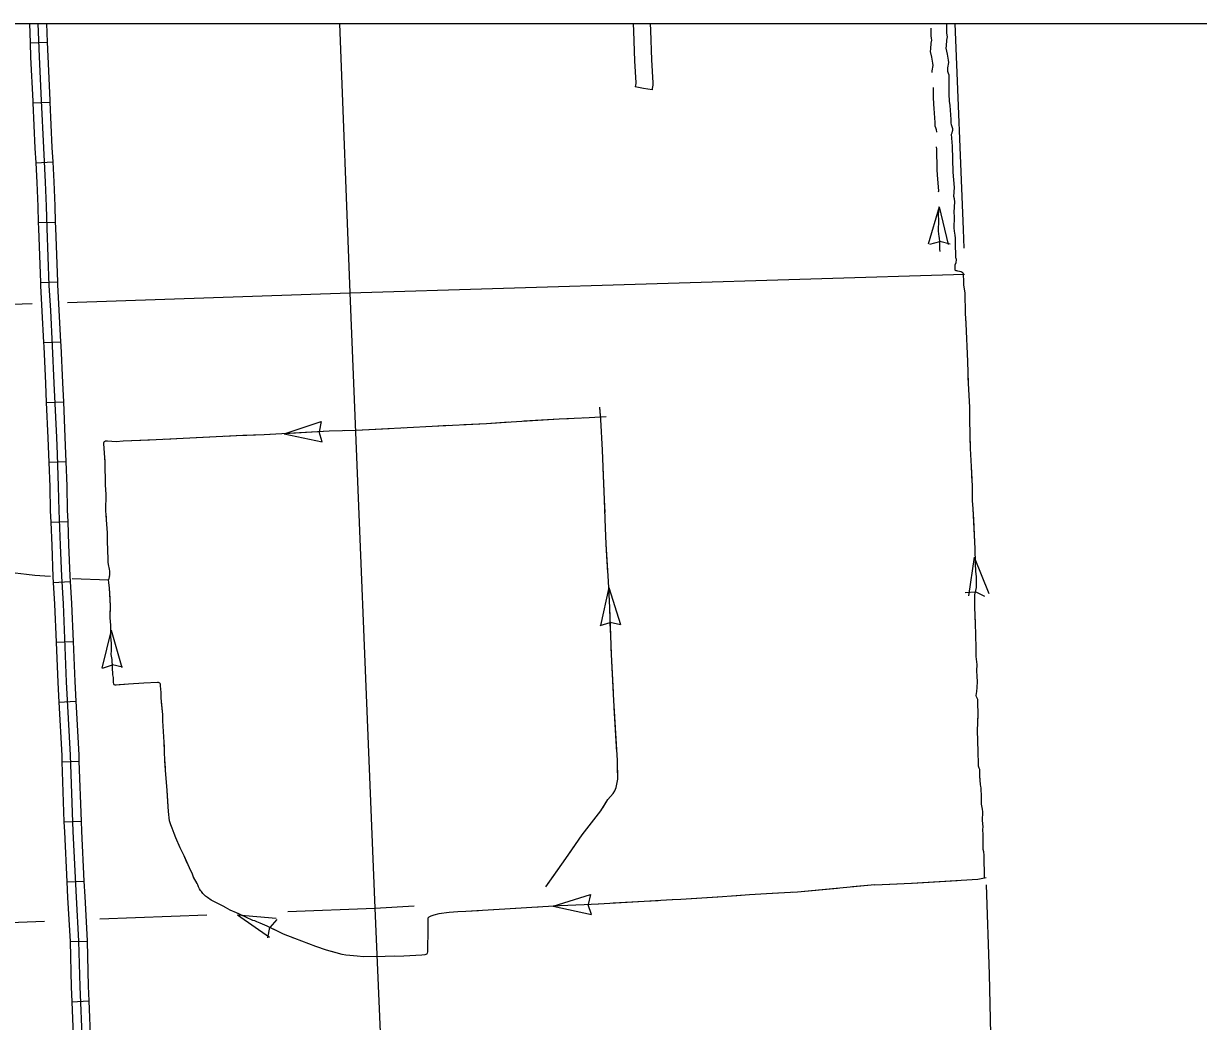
# Model space of a CAD drawing. Extents: x 1720274 to 1751788, y 372074 to 391887.
# Drawn here: x 1739571 to 1741206, y 380428 to 381816 of the extents above; entities that cross this region are included whole.
import ezdxf

# ---------------------------------------------------------------- set-up
doc = ezdxf.new("R2010")
doc.units = 0
for name, color, linetype in [('Level 2', 7, 'Continuous'), ('Level 32', 7, 'Continuous'), ('Level 35', 7, 'Continuous'), ('Level 43', 7, 'Continuous'), ('Level 46', 7, 'Continuous'), ('Level 5', 7, 'Continuous'), ('R_Draft', 7, 'Continuous')]:
    doc.layers.add(name, color=color, linetype=linetype)

msp = doc.modelspace()

# ---------------------------------------------------------------- linework, layer by layer
at = {"layer": 'Level 2'}
for points in [[(1740867.2, 381816.1), (1740878.7, 381529.5), (1740879.5, 381503.5)], [(1740910.8, 380618.1), (1740915, 380494), (1740927.6, 379930.4), (1740933.9, 379779.1), (1740967.4, 378940), (1740967.5, 378934.1), (1740976, 378812.1), (1740987.9, 378633.8), (1740988.7, 378613.3)]]:
    msp.add_lwpolyline(points, dxfattribs=at)
at = {"layer": 'Level 32'}
for p, q in [((1739580.6, 381789.2), (1739604.2, 381790.1)), ((1739584.3, 381705.7), (1739608, 381706.8)), ((1739588.3, 381622.3), (1739612, 381623.6)), ((1739591.9, 381539.2), (1739615.6, 381540)), ((1739594.8, 381455.8), (1739618.5, 381456.6)), ((1739599.3, 381372.3), (1739622.9, 381373.5)), ((1739603.1, 381289.1), (1739626.8, 381290.1)), ((1739606.6, 381205.8), (1739630.3, 381206.7)), ((1739609.2, 381122.4), (1739632.9, 381123.3)), ((1739612.8, 381038.8), (1739636.5, 381040.2)), ((1739616.7, 380955.7), (1739640.4, 380956.7)), ((1739620.5, 380872.2), (1739644.1, 380873.5)), ((1739624.8, 380789.1), (1739648.5, 380790)), ((1739627.7, 380705.7), (1739651.4, 380706.6)), ((1739631.7, 380622.2), (1739655.4, 380623.4)), ((1739636.2, 380539.2), (1739659.9, 380539.8)), ((1739638.7, 380455.6), (1739662.4, 380456.7))]:
    msp.add_line(p, q, dxfattribs=at)
for points in [[(1739579.5, 381816.1), (1739580.6, 381789.2)], [(1739591.4, 381816.1), (1739593.2, 381769.7), (1739596.1, 381708.8), (1739599.1, 381643), (1739601.6, 381595.3), (1739603, 381562), (1739604, 381531.5), (1739606.8, 381451.9), (1739608.8, 381416.8), (1739611.4, 381367.7), (1739613.8, 381315.9), (1739617.2, 381240.5), (1739618, 381217), (1739619.8, 381172.3), (1739620.4, 381138.8), (1739622.4, 381090.4), (1739624.2, 381047.3), (1739626.4, 381009), (1739630.8, 380900.3), (1739636.3, 380798.3), (1739640, 380692.4), (1739644.6, 380601.2), (1739648.1, 380539.7), (1739649.7, 380476.6), (1739653, 380397.9)], [(1739603.3, 381816.1), (1739604.2, 381790.1)], [(1739580.6, 381789.2), (1739581.3, 381769.2), (1739584.2, 381708.2), (1739584.3, 381705.7)], [(1739604.2, 381790.1), (1739605, 381770.2), (1739607.9, 381709.3), (1739608, 381706.8)], [(1739584.3, 381705.7), (1739587.3, 381642.5), (1739588.3, 381622.3)], [(1739608, 381706.8), (1739610.9, 381643.6), (1739612, 381623.6)], [(1739588.3, 381622.3), (1739589.8, 381594.8), (1739591.2, 381561.6), (1739591.9, 381539.2)], [(1739612, 381623.6), (1739613.4, 381595.9), (1739614.9, 381562.5), (1739615.6, 381540)], [(1739591.9, 381539.2), (1739592.2, 381531.1), (1739594.8, 381455.8)], [(1739615.6, 381540), (1739615.9, 381531.9), (1739618.5, 381456.6)], [(1739594.8, 381455.8), (1739595, 381451.4), (1739596.9, 381416.2), (1739599.3, 381372.3)], [(1739618.5, 381456.6), (1739618.7, 381452.5), (1739620.6, 381417.5), (1739622.9, 381373.5)], [(1739599.3, 381372.3), (1739599.5, 381367.1), (1739601.9, 381315.4), (1739603.1, 381289.1)], [(1739622.9, 381373.5), (1739623.2, 381368.3), (1739625.6, 381316.5), (1739626.8, 381290.1)], [(1739603.1, 381289.1), (1739605.3, 381240), (1739606.1, 381216.6), (1739606.6, 381205.8)], [(1739626.8, 381290.1), (1739629, 381241), (1739629.8, 381217.5), (1739630.3, 381206.7)], [(1739606.6, 381205.8), (1739607.9, 381171.9), (1739608.5, 381138.4), (1739609.2, 381122.4)], [(1739630.3, 381206.7), (1739631.6, 381172.6), (1739632.2, 381139.1), (1739632.9, 381123.3)], [(1739609.2, 381122.4), (1739610.6, 381089.9), (1739612.4, 381046.7), (1739612.8, 381038.8)], [(1739632.9, 381123.3), (1739634.2, 381090.9), (1739636, 381047.9), (1739636.5, 381040.2)], [(1739612.8, 381038.8), (1739614.6, 381008.4), (1739616.7, 380955.7)], [(1739636.5, 381040.2), (1739638.3, 381009.6), (1739640.4, 380956.7)], [(1739616.7, 380955.7), (1739619, 380899.7), (1739620.5, 380872.2)], [(1739640.4, 380956.7), (1739642.7, 380900.8), (1739644.1, 380873.5)], [(1739620.5, 380872.2), (1739624.5, 380797.8), (1739624.8, 380789.1)], [(1739644.1, 380873.5), (1739648.2, 380798.8), (1739648.5, 380790)], [(1739624.8, 380789.1), (1739627.7, 380705.7)], [(1739648.5, 380790), (1739651.4, 380706.6)], [(1739627.7, 380705.7), (1739628.2, 380691.9), (1739631.7, 380622.2)], [(1739651.4, 380706.6), (1739651.9, 380693), (1739655.4, 380623.4)], [(1739631.7, 380622.2), (1739632.8, 380600.5), (1739636.2, 380539.2), (1739636.2, 380539.2)], [(1739655.4, 380623.4), (1739656.5, 380601.8), (1739659.9, 380540.2), (1739659.9, 380539.8)], [(1739636.2, 380539.2), (1739637.8, 380476.2), (1739638.7, 380455.6)], [(1739659.9, 380539.8), (1739661.5, 380477), (1739662.4, 380456.7)], [(1739662.4, 380456.7), (1739664.8, 380398.4), (1739665.7, 380373.2)], [(1739638.7, 380455.6), (1739641.1, 380397.5), (1739642, 380372.4)]]:
    msp.add_lwpolyline(points, dxfattribs=at)
at = {"layer": 'Level 35'}
for points in [[(1739559.8, 381052), (1739575.6, 381050.4), (1739587.1, 381049), (1739601.2, 381047.8), (1739609.1, 381047.3)], [(1739639.1, 381044.1), (1739689.7, 381042.3)]]:
    msp.add_lwpolyline(points, dxfattribs=at)
at = {"layer": 'Level 43'}
for p, q in [((1740845.3, 381561.3), (1740830, 381509.3)), ((1740845.3, 381561.3), (1740858, 381508.6)), ((1740832.3, 381509), (1740846.2, 381512.8)), ((1740860.4, 381509.2), (1740846.4, 381512.8)), ((1739934, 381245.6), (1739985.5, 381262.5)), ((1739985.5, 381262.5), (1739982.6, 381248.4)), ((1739934, 381245.6), (1739987.1, 381234.5)), ((1739987.1, 381234.5), (1739982.6, 381248.2)), ((1740894.1, 381073.9), (1740886.3, 381020.2)), ((1740894.1, 381073.9), (1740914.2, 381023.5)), ((1740385.5, 381031.6), (1740374.1, 380978.6)), ((1740385.5, 381031.6), (1740402.1, 380980)), ((1740881.3, 381024.6), (1740895.7, 381025.6)), ((1740908.9, 381019.1), (1740895.9, 381025.5)), ((1740373.8, 380978.8), (1740387.6, 380983)), ((1740401.8, 380979.8), (1740387.7, 380983)), ((1739693.3, 380972.4), (1739680.2, 380919.7)), ((1739693.3, 380972.4), (1739708.3, 380920.3)), ((1739681.2, 380919.5), (1739695, 380923.9)), ((1739709.3, 380920.8), (1739695.2, 380923.9)), ((1740308.4, 380588.5), (1740360.1, 380604.8)), ((1740360, 380604.9), (1740357, 380590.7)), ((1740308.4, 380588.5), (1740361.4, 380576.7)), ((1740361.5, 380576.8), (1740357, 380590.5)), ((1739869.1, 380576.6), (1739913.6, 380545.5)), ((1739869.1, 380576.6), (1739923.1, 380571.9)), ((1739911.5, 380544.5), (1739914.2, 380558.6)), ((1739923.8, 380569.7), (1739914.3, 380558.8))]:
    msp.add_line(p, q, dxfattribs=at)
for points in [[(1740866.8, 381572.2), (1740865.7, 381575.6), (1740866.5, 381587.8), (1740864.7, 381609.5), (1740863.9, 381645.5), (1740862.6, 381662.2), (1740863.3, 381664.2), (1740864, 381666.4), (1740864.2, 381667.9), (1740864.2, 381668.7), (1740864.2, 381669.7), (1740863.5, 381672.5), (1740862.5, 381675.2), (1740861.8, 381677.8), (1740861.8, 381682.4), (1740860.4, 381702.2), (1740859.8, 381708.3), (1740859.4, 381718), (1740859, 381741.8), (1740859, 381744.3), (1740858.2, 381746.6), (1740857.6, 381749.2), (1740857.5, 381754.5), (1740858.8, 381761.8), (1740858.2, 381765.2), (1740856.9, 381773.6), (1740855.2, 381781.7), (1740855.5, 381785.2), (1740856.2, 381793), (1740857, 381797.4), (1740856.5, 381800.1), (1740855.9, 381803.2), (1740856, 381814.2), (1740856.1, 381816.1)], [(1740835.7, 381747.8), (1740835.7, 381750.2), (1740836.9, 381757.5), (1740836.4, 381760.9), (1740835, 381769.3), (1740833.4, 381777.4), (1740833.6, 381780.9), (1740834.4, 381788.7), (1740835.2, 381793.1), (1740834.7, 381795.9), (1740834, 381798.9), (1740834.1, 381809.7)], [(1740842.3, 381665), (1740842.3, 381665.5), (1740841.7, 381668.3), (1740840.7, 381670.9), (1740839.9, 381673.5), (1740839.9, 381678.2), (1740838.5, 381697.9), (1740837.9, 381704.1), (1740837.5, 381713.8), (1740837.3, 381727.1)], [(1740842.7, 381613.1), (1740842.1, 381641.2), (1740841.8, 381644.4)], [(1740844.6, 381581.9), (1740844.7, 381583.5), (1740842.8, 381605.3), (1740842.7, 381613.1)], [(1740908.3, 380627.5), (1740908.1, 380659.6), (1740907.4, 380664), (1740906.4, 380667.4), (1740906.6, 380671.6), (1740906.7, 380687.9), (1740905.9, 380694.9), (1740906.4, 380698.6), (1740905.8, 380707.6), (1740906, 380719.5), (1740905.6, 380723.5), (1740904.7, 380728), (1740904.3, 380730.5), (1740904, 380740.2), (1740903.8, 380753), (1740903.2, 380754.9), (1740902.6, 380757.9), (1740901.7, 380769.7), (1740901.9, 380778.5), (1740901.1, 380780.4), (1740900.2, 380783.1), (1740900.2, 380787.1), (1740899.4, 380802.8), (1740899.2, 380819), (1740898.8, 380832.3), (1740899.6, 380855.2), (1740899, 380872.3), (1740899, 380875.7), (1740898.7, 380876.6), (1740898.1, 380877.7), (1740897.7, 380878.9), (1740897.3, 380879.7), (1740896.9, 380881.6), (1740897.5, 380887.2), (1740898.4, 380892.8), (1740898.6, 380901.1), (1740897.7, 380915.8), (1740898, 380924.5), (1740896.7, 380935.5), (1740896.7, 380947.4), (1740896.2, 380966), (1740895.8, 380981.8), (1740894.8, 381004.4), (1740895, 381021.5), (1740897.1, 381031.7), (1740897.2, 381035.7), (1740897.3, 381046.5), (1740896.4, 381054.5), (1740895.7, 381065), (1740895.6, 381085.9), (1740892.6, 381141.2), (1740891.5, 381152.5), (1740891.8, 381172.7), (1740890.1, 381199.9), (1740888.9, 381225), (1740888, 381265.1), (1740887.8, 381282.7), (1740885.9, 381315.5), (1740885.1, 381345.9), (1740882.8, 381398.7), (1740882.1, 381412.7), (1740881.3, 381441.4), (1740880.1, 381449.5), (1740879.5, 381452.8), (1740879.5, 381454.7), (1740879.5, 381457.8), (1740879.3, 381467.1), (1740879.1, 381468.1), (1740878.9, 381468.4), (1740878.7, 381468.9), (1740878.3, 381469.2), (1740877.9, 381469.7), (1740877.4, 381470), (1740876.7, 381470.4), (1740875.9, 381470.7), (1740873.8, 381471.2), (1740871.2, 381471.7), (1740869.9, 381472), (1740869, 381472.3), (1740868.2, 381472.7), (1740867.9, 381473), (1740867.8, 381473.2), (1740867.5, 381473.8), (1740867.4, 381474.7), (1740867.7, 381480.4), (1740868.8, 381483.7), (1740869.5, 381487.4), (1740869.4, 381488.1), (1740868.9, 381489.4), (1740868.7, 381490.1), (1740868.6, 381495.9), (1740868.2, 381506.6), (1740868.2, 381517.1), (1740867.8, 381522), (1740867.3, 381524), (1740866.7, 381527.7), (1740866.3, 381531.6), (1740866.7, 381547.1), (1740866.3, 381553.7), (1740867.2, 381568.1), (1740866.8, 381572.2)], [(1740846.5, 381498.9), (1740846.4, 381502.3), (1740846.3, 381512.8), (1740846, 381517.7), (1740845.5, 381519.7), (1740844.8, 381523.4), (1740844.4, 381527.3), (1740844.8, 381542.9), (1740844.4, 381549.4), (1740845.2, 381561.3)], [(1740881.7, 381428.2), (1740881.3, 381441.4), (1740880.1, 381449.5), (1740879.5, 381452.8), (1740879.5, 381454.7), (1740879.5, 381457.8), (1740879.3, 381467.1), (1740879.1, 381468.1), (1740878.9, 381468.4), (1740878.7, 381468.9), (1740878.3, 381469.2), (1740877.9, 381469.7), (1740877.4, 381470), (1740876.7, 381470.4), (1740875.9, 381470.7), (1740873.8, 381471.2), (1740871.2, 381471.7), (1740869.9, 381472), (1740869, 381472.3), (1740868.2, 381472.7), (1740867.9, 381473), (1740867.8, 381473.2), (1740867.5, 381473.8), (1740867.4, 381474.7), (1740867.7, 381480.4), (1740868.4, 381482.6)], [(1740885.1, 381344.8), (1740885.1, 381345.9), (1740882.8, 381398.7), (1740882.4, 381407.3)], [(1740888.1, 381261.5), (1740888, 381265.1), (1740887.8, 381282.7), (1740885.9, 381315.5), (1740885.7, 381324)], [(1740297.9, 380615.3), (1740326.1, 380654.9), (1740348.7, 380687.6), (1740374.7, 380721.1), (1740384.3, 380736.6), (1740391.6, 380745.2), (1740394.3, 380749), (1740395.8, 380753.4), (1740397.5, 380760.5), (1740398.3, 380764.9), (1740397.7, 380791), (1740392.7, 380874.4), (1740389.3, 380938.7), (1740386.9, 381003.7), (1740385.1, 381040), (1740382.2, 381092.6), (1740381.3, 381114.2), (1740379.8, 381153.5), (1740377.8, 381199.3), (1740376.9, 381222.6), (1740374.8, 381265.5), (1740373, 381282.3)], [(1740377, 381219.1), (1740376.9, 381222.6), (1740374.8, 381265.5), (1740373.1, 381281.5)], [(1740381.8, 381269.2), (1740358.2, 381267.8), (1740316.7, 381265.8), (1740249.9, 381261.7), (1740215.4, 381259.4), (1740140.1, 381255.8), (1740105.1, 381253.7), (1740033.9, 381249.9), (1739996.6, 381249.1), (1739906.1, 381244), (1739876.4, 381243), (1739793.5, 381238.7), (1739755.8, 381236.9), (1739710.2, 381235), (1739700.1, 381234.5), (1739694.3, 381234.6), (1739688.4, 381235.1), (1739685.4, 381235), (1739684, 381234.5), (1739683.2, 381233.8), (1739682.8, 381233), (1739682.7, 381231.9), (1739684.6, 381205.5), (1739685.1, 381174.7), (1739685.7, 381161.1), (1739685.6, 381138.7), (1739686.6, 381125.7), (1739687.6, 381107.5), (1739687.8, 381095.9), (1739688.8, 381071.2), (1739688.9, 381066.4), (1739689.5, 381061.5), (1739689.9, 381059.4), (1739690.7, 381057), (1739690.9, 381054.3), (1739691, 381050), (1739690.7, 381046.6), (1739689.7, 381042.3)], [(1740246.5, 381261.5), (1740215.4, 381259.4), (1740184, 381257.9)], [(1740329.7, 381266.4), (1740316.7, 381265.8), (1740267.3, 381262.8)], [(1740381.8, 381269.2), (1740358.2, 381267.8), (1740350.6, 381267.4)], [(1739882, 381243.2), (1739876.4, 381243), (1739850.7, 381241.7)], [(1739913.2, 381244.4), (1739906.1, 381244), (1739882, 381243.2)], [(1739996.5, 381249.1), (1739934, 381245.6)], [(1740079.9, 381252.3), (1740033.9, 381249.9), (1740017.4, 381249.5)], [(1740163.2, 381256.9), (1740140.1, 381255.8), (1740105.1, 381253.7), (1740100.7, 381253.4)], [(1739746.6, 381236.5), (1739710.2, 381235), (1739700.1, 381234.5), (1739694.3, 381234.6), (1739688.4, 381235.1), (1739685.4, 381235), (1739684.1, 381234.5)], [(1739829.9, 381240.6), (1739793.5, 381238.7), (1739767.4, 381237.4)], [(1740891.4, 381178.1), (1740890.1, 381199.9), (1740888.9, 381225), (1740888.5, 381240.6)], [(1739684, 381214.3), (1739684.6, 381205.5), (1739685.1, 381174.7), (1739685.7, 381161.1), (1739685.7, 381151.8)], [(1740380.5, 381135.8), (1740379.8, 381153.5), (1740377.8, 381198.3)], [(1740893.4, 381126.1), (1740892.6, 381141.2), (1740891.5, 381152.5), (1740891.6, 381157.3)], [(1739686.2, 381130.9), (1739686.6, 381125.7), (1739687.6, 381107.5), (1739687.8, 381095.9), (1739688.8, 381071.2), (1739688.9, 381068.4)], [(1740382.7, 381083.7), (1740382.2, 381092.6), (1740381.3, 381114.2), (1740381.3, 381114.9)], [(1740895.1, 381094.8), (1740893.4, 381126.1)], [(1740384.4, 381052.4), (1740382.7, 381083.7)], [(1740894.9, 381011.7), (1740895, 381021.5), (1740897.1, 381031.7), (1740897.2, 381035.7), (1740897.3, 381046.5), (1740896.4, 381054.5), (1740895.7, 381065), (1740895.6, 381074)], [(1739690.8, 381047.8), (1739690.7, 381046.6), (1739689.7, 381042.3)], [(1739691.3, 381024.4), (1739690.9, 381030.7), (1739690.2, 381038.5), (1739689.7, 381042.3)], [(1740138.1, 380574.5), (1740135.4, 380573), (1740134, 380571.6), (1740133.7, 380570.4), (1740133.7, 380567.8), (1740134, 380553.5), (1740133.3, 380529.7), (1740133.3, 380524.9), (1740133.1, 380523), (1740132.6, 380522), (1740132.1, 380521.4), (1740131.2, 380521.1), (1740129.7, 380520.7), (1740125.4, 380520.2), (1740100.3, 380519), (1740074.7, 380518.5), (1740044.4, 380518.2), (1740035.7, 380518.9), (1740025.2, 380519.8), (1740020, 380520.2), (1740014.5, 380521.3), (1739993, 380527.2), (1739978.2, 380532.5), (1739948.7, 380543.3), (1739932.9, 380549.7), (1739910.6, 380560.5), (1739900.7, 380564.7), (1739895.8, 380566.9), (1739893.1, 380567.9), (1739890.6, 380568.6), (1739880.8, 380573.2), (1739867.7, 380579.3), (1739858.9, 380583), (1739849, 380588.5), (1739840.9, 380592.5), (1739832.3, 380596.8), (1739827.4, 380600.3), (1739824.8, 380602.4), (1739822.7, 380604.3), (1739820.8, 380606.3), (1739818.8, 380608.7), (1739817.5, 380610.4), (1739816.1, 380612.5), (1739815, 380615.2), (1739813.9, 380618.2), (1739813.2, 380620.1), (1739807.9, 380629), (1739806.3, 380633), (1739802.4, 380641.7), (1739794.7, 380658.4), (1739789.3, 380669.8), (1739783.3, 380683.4), (1739781, 380689.3), (1739778.1, 380697), (1739776.3, 380701.7), (1739775.2, 380704.4), (1739774.7, 380707.2), (1739773.2, 380720.2), (1739771.1, 380749.2), (1739769.1, 380777.8), (1739768.2, 380790.6), (1739767.1, 380816.4), (1739765.4, 380846.2), (1739765.1, 380855), (1739763, 380877.6), (1739762.7, 380885.7), (1739762, 380895.1), (1739761.8, 380897.1), (1739761.4, 380898), (1739761, 380898.7), (1739760.3, 380899.2), (1739759.3, 380899.5), (1739758, 380899.5), (1739738.7, 380898.4), (1739717.5, 380897.4), (1739700.3, 380896), (1739698.7, 380895.9), (1739697.6, 380896.4), (1739696.9, 380897.5), (1739696.6, 380899.6), (1739696.4, 380903.3), (1739696.4, 380906.7), (1739695.7, 380910.4), (1739694.8, 380931.7), (1739693.4, 380938.4), (1739693.8, 380944), (1739693.6, 380954.2), (1739693.1, 380963), (1739693.1, 380969.9), (1739692.9, 380979.5), (1739692.1, 380989.5), (1739692.4, 381006), (1739690.9, 381030.7), (1739690.2, 381038.5), (1739689.7, 381042.3)], [(1740388.2, 380969.1), (1740386.9, 381003.7), (1740385.5, 381031.6)], [(1739692.1, 380993.2), (1739692.4, 381006), (1739691.3, 381024.4)], [(1740897.5, 380928.4), (1740896.7, 380935.5), (1740896.7, 380947.4), (1740896.2, 380966), (1740895.8, 380981.8), (1740895.4, 380990.9)], [(1739695.8, 380910), (1739695.7, 380910.4), (1739694.8, 380931.7), (1739693.4, 380938.4), (1739693.8, 380944), (1739693.6, 380954.2), (1739693.1, 380963), (1739693.1, 380969.9), (1739693, 380972.3)], [(1740392.1, 380885.8), (1740389.3, 380938.7), (1740388.9, 380948.3)], [(1739762.2, 380893.1), (1739762, 380895.1), (1739761.8, 380897.1), (1739761.4, 380898), (1739761, 380898.7), (1739760.3, 380899.2), (1739759.3, 380899.5), (1739758, 380899.5), (1739738.7, 380898.4), (1739717.5, 380897.4), (1739704.5, 380896.4)], [(1740899.3, 380845.5), (1740899.6, 380855.2), (1740899, 380872.3), (1740899, 380875.7), (1740898.7, 380876.6), (1740898.1, 380877.7), (1740897.7, 380878.9), (1740897.3, 380879.7), (1740896.9, 380881.6), (1740897.5, 380887.2), (1740898.4, 380892.8), (1740898.6, 380901.1), (1740898.2, 380907.5)], [(1739767.4, 380809.9), (1739767.1, 380816.4), (1739765.4, 380846.2), (1739765.1, 380855), (1739763.5, 380872.3)], [(1740397, 380802.5), (1740393.2, 380865)], [(1740902.3, 380762.5), (1740901.7, 380769.7), (1740901.9, 380778.5), (1740901.1, 380780.4), (1740900.2, 380783.1), (1740900.2, 380787.1), (1740899.4, 380802.8), (1740899.2, 380819), (1740899.1, 380824.6)], [(1739772.7, 380726.6), (1739771.1, 380749.2), (1739769.1, 380777.8), (1739768.3, 380789.1)], [(1740377.2, 380725.2), (1740384.3, 380736.6), (1740391.6, 380745.2), (1740394.3, 380749), (1740395.8, 380753.4), (1740397.5, 380760.5), (1740398.3, 380764.9), (1740397.9, 380781.7)], [(1740906.6, 380679.5), (1740906.7, 380687.9), (1740905.9, 380694.9), (1740906.4, 380698.6), (1740905.8, 380707.6), (1740906, 380719.5), (1740905.6, 380723.5), (1740904.7, 380728), (1740904.3, 380730.5), (1740904, 380740.2), (1740904, 380741.8)], [(1739799.3, 380648.4), (1739794.7, 380658.4), (1739789.3, 380669.8), (1739783.3, 380683.4), (1739781, 380689.3), (1739778.1, 380697), (1739776.3, 380701.7), (1739775.2, 380704.4), (1739774.9, 380705.9)], [(1740328.1, 380657.8), (1740348.7, 380687.6), (1740364.9, 380708.4)], [(1740908.3, 380627.5), (1740908.1, 380658.8)], [(1740297.9, 380615.3), (1740316.1, 380640.8)], [(1739824.1, 380603), (1739822.7, 380604.3), (1739820.8, 380606.3), (1739818.8, 380608.7), (1739817.5, 380610.4), (1739816.1, 380612.5), (1739815, 380615.2), (1739813.9, 380618.2), (1739813.2, 380620.1), (1739807.9, 380629), (1739807.8, 380629.3)], [(1740755.8, 380618.1), (1740807, 380620.4), (1740899.2, 380625.9), (1740910.6, 380628.2)], [(1740807.9, 380620.4), (1740870.3, 380624.2)], [(1740891.1, 380625.5), (1740899.2, 380625.9), (1740910.6, 380628.2)], [(1740755.8, 380618.1), (1740648.2, 380608), (1740638.4, 380607.4), (1740604.9, 380605.7), (1740581.3, 380604.1), (1740543.8, 380601.4), (1740485.7, 380597.9), (1740473.7, 380597.1), (1740435.1, 380595), (1740371.4, 380591.4), (1740351.6, 380590.3), (1740317.3, 380588.8), (1740278.8, 380586.7), (1740241.2, 380584.2), (1740186.6, 380581), (1740175.6, 380580.7), (1740163.4, 380579.6), (1740149.2, 380577.7), (1740142.2, 380575.9), (1740138.1, 380574.5)], [(1740620.7, 380606.5), (1740604.9, 380605.7), (1740581.3, 380604.1), (1740558.3, 380602.4)], [(1740703.9, 380613.2), (1740648.2, 380608), (1740641.5, 380607.6)], [(1740755.8, 380618.1), (1740724.6, 380615.2)], [(1740755.8, 380618.1), (1740787, 380619.5)], [(1739851.1, 380587.4), (1739849, 380588.5), (1739840.9, 380592.5), (1739832.3, 380596.8), (1739827.4, 380600.3), (1739824.8, 380602.4), (1739824.1, 380603)], [(1740370.9, 380591.4), (1740351.6, 380590.3), (1740317.3, 380588.8), (1740308.4, 380588.4)], [(1740454.2, 380596.1), (1740435.1, 380595), (1740391.7, 380592.6)], [(1740537.5, 380601), (1740485.7, 380597.9), (1740475, 380597.2)], [(1739926.8, 380552.6), (1739910.6, 380560.5), (1739900.7, 380564.7), (1739895.8, 380566.9), (1739893.1, 380567.9), (1739890.6, 380568.6), (1739880.8, 380573.2), (1739869.8, 380578.3)], [(1740204.3, 380582), (1740186.6, 380581), (1740175.6, 380580.7), (1740163.4, 380579.6), (1740149.2, 380577.7), (1740142.2, 380575.9)], [(1740256.4, 380585.2), (1740241.2, 380584.2), (1740225.1, 380583.2)], [(1740287.6, 380587.2), (1740278.8, 380586.7), (1740256.4, 380585.2)], [(1740133.8, 380560.2), (1740134, 380553.5), (1740133.3, 380529.7), (1740133.3, 380524.9), (1740133.1, 380523), (1740132.6, 380522), (1740132.1, 380521.4), (1740131.2, 380521.1), (1740129.7, 380520.7), (1740125.4, 380520.2), (1740108.8, 380519.4)], [(1740005, 380523.9), (1739993, 380527.2), (1739978.2, 380532.5), (1739948.7, 380543.3), (1739946, 380544.4)], [(1740087.9, 380518.8), (1740074.7, 380518.5), (1740044.4, 380518.2), (1740035.7, 380518.9), (1740025.4, 380519.8)]]:
    msp.add_lwpolyline(points, dxfattribs=at)
at = {"layer": 'Level 46'}
for points in [[(1740419.4, 381816.1), (1740419.9, 381805.5), (1740421.5, 381764.3), (1740423.4, 381733.6), (1740423.3, 381732.6), (1740423.3, 381731.9), (1740423, 381730.6), (1740422.5, 381728.1)], [(1740443.1, 381816.1), (1740443.6, 381806.6), (1740445.2, 381765.5), (1740447.1, 381733.8), (1740447, 381730.3), (1740446.6, 381727.8), (1740446.2, 381725.9), (1740445.8, 381723.7), (1740434.1, 381725.9), (1740422.5, 381728.1)]]:
    msp.add_lwpolyline(points, dxfattribs=at)
at = {"layer": 'Level 5'}
for points in [[(1740011.2, 381816.1), (1740025.2, 381441.5)], [(1740025.2, 381441.5), (1740880.5, 381467.4)], [(1739632.8, 381428.3), (1740025.2, 381441.5)], [(1740025.2, 381441.5), (1740060.2, 380585.8)], [(1739240.4, 381415.1), (1739583.5, 381426.7)], [(1740060.2, 380585.8), (1740115, 380588.9)], [(1739677.5, 380570.7), (1739826.5, 380576.6)], [(1739939.3, 380581.1), (1740060.2, 380585.8)], [(1740060.2, 380585.8), (1740096, 379756)], [(1739420.1, 380560.5), (1739600.8, 380567.7)]]:
    msp.add_lwpolyline(points, dxfattribs=at)
at = {"layer": 'R_Draft'}
msp.add_lwpolyline([(1729990.7, 381816.1), (1741847.6, 381816.1), (1741847.6, 374371.3), (1729990.7, 374371.3)], close=True, dxfattribs=at)

doc.saveas('drawing.dxf')
